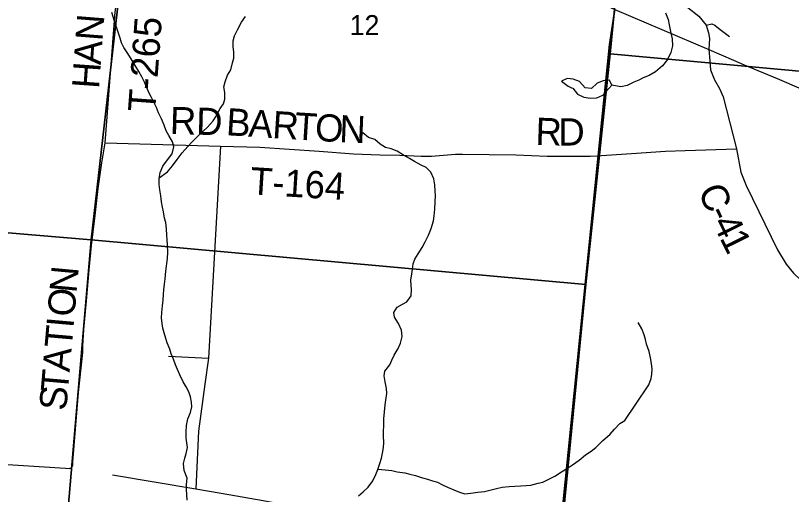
# Model space of a CAD drawing. Extents: x 1715311 to 2083412, y 146837 to 553079.
# Drawn here: x 1945674 to 1954235, y 358919 to 364200 of the extents above; entities that cross this region are included whole.
import ezdxf

# ---------------------------------------------------------------- set-up
doc = ezdxf.new("R2010")
doc.units = 0
for name, color, linetype in [('GM_X_County_Road', 7, 'Continuous'), ('GM_X_County_Road_Text', 7, 'Continuous'), ('GM_X_Minor_Lake', 7, 'Continuous'), ('GM_X_Minor_River', 7, 'Continuous'), ('GM_X_Section', 7, 'Continuous'), ('GM_X_Section_Text', 7, 'Continuous'), ('GM_X_Township', 7, 'Continuous'), ('GM_X_Township_Road', 7, 'Continuous'), ('GM_X_Township_Road_Text', 7, 'Continuous'), ('GM_X_US_Route', 7, 'Continuous')]:
    doc.layers.add(name, color=color, linetype=linetype)

msp = doc.modelspace()

# ---------------------------------------------------------------- linework, layer by layer
at = {"layer": 'GM_X_County_Road'}
for points in [[(1952813.1, 364486.5), (1952818.7, 364482.6), (1953091.2, 364287.3), (1953211.5, 364192), (1953293.2, 364094.3), (1953318.2, 364008), (1953329.5, 363946.7), (1953324, 363823.9)], [(1953324, 363823.9), (1953334.1, 363699.1), (1953343.2, 363599.2), (1953386.3, 363492.5), (1953440.8, 363394.8), (1953482.8, 363304), (1953627.9, 362731.6), (1953678, 362472.8), (1953734.7, 362326), (1954079.4, 361615.9), (1954175, 361456.6), (1954259.1, 361358.7), (1954329.7, 361290.4), (1954382, 361233.5), (1954689.1, 361040.1), (1955096.4, 360778.3), (1955455.9, 360546.2), (1955806.2, 360315.7)], [(1946417.7, 360533.8), (1946418.1, 360553.5), (1946427, 360738.8), (1946457.6, 361053.7), (1946485.5, 361395.9), (1946513.5, 361665.7), (1946551.3, 361993.1), (1946584.2, 362294.3), (1946627, 362573.9), (1946662, 362794.4)], [(1946662, 362794.4), (1947934.7, 362759.8)], [(1947934.7, 362759.8), (1947803.3, 360423.2), (1947763.6, 360133.5)], [(1946293.1, 359219.4), (1946298.6, 359225.6), (1946305, 359245.6), (1946307.6, 359280), (1946367.1, 360043.5), (1946414.8, 360486.1), (1946417.4, 360515.7), (1946417.7, 360533.8)], [(1947363.2, 360443.6), (1947803.3, 360423.2)], [(1947763.6, 360133.5), (1947693, 359617.9), (1947663.3, 358980.5)], [(1942815.9, 359469), (1943451.5, 359415.5), (1943919.6, 359375.6), (1944356.3, 359339.9), (1944823.6, 359304.2), (1945409.9, 359261.7), (1946226, 359207.4), (1946266.4, 359206.1), (1946285.9, 359211.2), (1946293.1, 359219.4)], [(1946742.1, 359137), (1947663.3, 358980.5)], [(1947663.3, 358980.5), (1947941.7, 358934.2), (1948406.3, 358852.2), (1948916.8, 358755.8), (1949065.2, 358731.2), (1949510.9, 358672.4), (1949870.5, 358621.8), (1950283.4, 358559.5), (1950700, 358500.4), (1950945.6, 358468.8), (1951113.3, 358447.1), (1951458.1, 358403.6), (1951679.1, 358378.6)]]:
    msp.add_lwpolyline(points, dxfattribs=at)
at = {"layer": 'GM_X_Minor_Lake'}
for points in [[(1952253.4, 363433.5), (1952227.5, 363487.5), (1952155.7, 363479.5), (1952089.9, 363453.4), (1952028.1, 363395.3), (1951958.4, 363401.3), (1951896.5, 363471.3), (1951826.7, 363499.3), (1951760.9, 363505.3), (1951699.1, 363475.2), (1951770.9, 363421.2), (1951808.5, 363403.8)], [(1951808.5, 363403.8), (1951822.8, 363397.2), (1951872.6, 363333.2), (1951942.4, 363299.2), (1952018.2, 363287.2), (1952088, 363293.3), (1952153.8, 363323.3), (1952253.4, 363433.5)]]:
    msp.add_lwpolyline(points, dxfattribs=at)
at = {"layer": 'GM_X_Minor_River'}
for points in [[(1947330.7, 361916.8), (1947319, 361966.8), (1947305.3, 362035), (1947295.5, 362087), (1947283.8, 362147.1), (1947276.1, 362213.2), (1947264.4, 362279.3), (1947258.7, 362337.4), (1947257, 362403.5), (1947269.2, 362467.5), (1947299.5, 362539.4), (1947349.7, 362607.2), (1947401.8, 362675), (1947420.1, 362753), (1947404.4, 362807.1), (1947364.8, 362877.3), (1947335.1, 362927.5), (1947313.4, 362991.7), (1947283.8, 363059.8), (1947252.1, 363126), (1947228.4, 363184.2), (1947198.8, 363244.4), (1947175, 363294.5), (1947147.3, 363344.7), (1947125.6, 363396.8), (1947099.9, 363459), (1947066.3, 363523.2), (1947032.6, 363581.4), (1946995, 363649.6), (1946959.3, 363703.8), (1946911.7, 363780.1), (1946870.1, 363846.3), (1946844.4, 363898.5), (1946826.7, 363950.6), (1946807, 364016.7), (1946787.3, 364072.8), (1946767.6, 364137), (1946737.3, 364231.5)], [(1952845.1, 364228.1), (1952873.3, 364156.5), (1952885, 364096.4), (1952904.6, 364006.2), (1952918.3, 363942.1), (1952922, 363866), (1952903.7, 363792.1), (1952865.4, 363716.2), (1952811.2, 363644.3), (1952733.2, 363580.6), (1952663.1, 363538.9), (1952599.2, 363513.2), (1952549.2, 363487.4), (1952497.2, 363463.6), (1952421.2, 363429.9), (1952353.3, 363414.1), (1952253.4, 363433.5)], [(1947258.1, 362409.2), (1947351.1, 362477.1), (1947405.2, 362542.9), (1947457.4, 362610.7), (1947513.6, 362686.5), (1947573.8, 362756.3), (1947621.9, 362808.2), (1947692, 362875.9), (1947742.1, 362919.7), (1947792.2, 362967.5), (1947854.4, 363039.3), (1947886.5, 363091.2), (1947932.8, 363173.1), (1947966.9, 363225), (1947983.1, 363276.9), (1947981.4, 363351), (1947973.7, 363415.1), (1947985.9, 363467.1), (1948014.2, 363541), (1948050.3, 363600.9), (1948068.6, 363678.9), (1948082.8, 363730.8), (1948083.1, 363798.9), (1948073.4, 363853), (1948075.7, 363919), (1948089.9, 363975), (1948126.1, 364050.9), (1948166.3, 364124.8), (1948212.5, 364190.6)], [(1949768.8, 360032.6), (1949767.1, 360086.7), (1949751.4, 360160.8), (1949741.7, 360228.9), (1949747.9, 360278.9), (1949804.1, 360346.7), (1949826.3, 360398.7), (1949850.5, 360456.6), (1949894.7, 360528.5), (1949920.9, 360588.4), (1949939.2, 360660.4), (1949933.5, 360730.5), (1949897.9, 360802.7), (1949856.3, 360872.9), (1949848.5, 360925), (1949884.7, 360982.9), (1949942.7, 361016.6), (1949992.7, 361042.5), (1950038.9, 361110.3), (1950043.2, 361178.3), (1950037.4, 361228.4), (1950035.6, 361282.5), (1950045.9, 361352.5), (1950052.1, 361404.5), (1950062.3, 361460.5), (1950080.5, 361512.5), (1950114.7, 361572.3), (1950158.9, 361642.2), (1950193.1, 361704.1), (1950229.3, 361778), (1950259.6, 361851.9), (1950283.9, 361935.9), (1950292.1, 361991.9), (1950298.4, 362063.9), (1950302.7, 362150), (1950307, 362210), (1950305.2, 362264.1), (1950299.5, 362332.1), (1950287.9, 362400.2), (1950256.3, 362474.4), (1950204.6, 362524.7), (1950150.8, 362549), (1950075.2, 362589.3), (1950021.5, 362623.6), (1949953.8, 362661.9), (1949886.1, 362704.2), (1949818.4, 362730.5), (1949756.6, 362742.8), (1949696.9, 362781.1), (1949637.3, 362833.4), (1949567.5, 362855.7), (1949505.9, 362906)], [(1947566.9, 358857.3), (1947563.2, 358919.4), (1947559.4, 358975.5), (1947559.6, 359027.5), (1947565.9, 359099.5), (1947534.4, 359183.7), (1947526.7, 359259.8), (1947542.9, 359317.8), (1947555.1, 359369.8), (1947569.4, 359437.8), (1947565.6, 359489.8), (1947555.9, 359539.9), (1947556.2, 359606), (1947560.5, 359678), (1947574.8, 359752), (1947605, 359821.9), (1947617.2, 359883.9), (1947615.5, 359936), (1947603.7, 359994.1), (1947586, 360050.2), (1947558.3, 360106.3), (1947524.6, 360160.5), (1947487.1, 360238.8), (1947459.4, 360296.9), (1947437.7, 360349.1), (1947416, 360411.2), (1947392.3, 360471.4), (1947374.6, 360521.5), (1947346.9, 360591.6), (1947319.3, 360673.8), (1947299.7, 360752), (1947290, 360804.1), (1947284.3, 360866.1), (1947286.5, 360926.2), (1947294.8, 360998.2), (1947301.1, 361062.2), (1947305.3, 361122.2), (1947311.5, 361174.2), (1947317.8, 361236.3), (1947324, 361296.3), (1947332.4, 361380.3), (1947348.9, 361520.4), (1947353.2, 361590.4), (1947351.6, 361670.5), (1947345.8, 361726.5), (1947342.1, 361778.6), (1947338.4, 361846.7), (1947330.7, 361916.8)], [(1949670.9, 359198.4), (1949753.2, 359190), (1949825, 359183.7), (1949884.8, 359167.5), (1949968.6, 359157.1), (1950022.4, 359142.8), (1950086.2, 359126.6), (1950163.9, 359102.2), (1950219.7, 359086), (1950273.5, 359069.7), (1950331.3, 359053.5), (1950383, 359025.2), (1950438.8, 358998.9), (1950508.5, 358970.6), (1950572.2, 358946.3), (1950630, 358926.1), (1950697.8, 358931.8), (1950775.7, 358945.5), (1950849.6, 358953.1), (1950907.5, 358964.9), (1950981.4, 358984.6), (1951043.3, 359000.3), (1951119.2, 359006), (1951181, 359009.8), (1951248.9, 359015.5), (1951308.8, 359019.2), (1951360.7, 359021), (1951438.6, 359042.7), (1951490.5, 359054.5), (1951550.5, 359084.2), (1951622.5, 359121.9), (1951696.5, 359169.7), (1951762.5, 359207.4), (1951820.5, 359245.2), (1951892.6, 359296.9), (1951962.7, 359354.6), (1952024.7, 359396.4), (1952076.8, 359438.2), (1952150.9, 359512), (1952235, 359585.6), (1952283.2, 359637.5), (1952341.3, 359703.3), (1952395.3, 359735.1), (1952433.4, 359789), (1952479.6, 359858.8), (1952517.8, 359914.7), (1952568, 359990.5), (1952610.2, 360050.4), (1952660.4, 360126.2), (1952686.6, 360196.2), (1952692.8, 360246.2), (1952699.1, 360302.2), (1952691.3, 360362.3), (1952679.6, 360424.4), (1952664, 360496.5), (1952636.4, 360574.7), (1952624.6, 360626.8), (1952610.9, 360680.9), (1952583.2, 360745), (1952543.6, 360815.3)], [(1949458.7, 358903.1), (1949508.7, 358948.9), (1949564.8, 359000.7), (1949615, 359070.6), (1949647.3, 359140.5), (1949669.4, 359194.4), (1949693.7, 359260.4), (1949709.9, 359318.3), (1949722.1, 359374.3), (1949734.3, 359438.3), (1949738.6, 359492.3), (1949734.9, 359562.4), (1949735.1, 359614.5), (1949737.4, 359680.5), (1949737.7, 359754.6), (1949744, 359830.6), (1949752.3, 359908.6), (1949758.5, 359958.6), (1949768.8, 360032.6)]]:
    msp.add_lwpolyline(points, dxfattribs=at)
at = {"layer": 'GM_X_Section'}
for points in [[(1952754.9, 369183.8), (1959375.5, 368573.3), (1958974.7, 363158.1), (1952234.1, 363778.4), (1952509.1, 366607.6)], [(1947118.7, 367081.4), (1946509.9, 361725.8), (1941225.5, 362171.3), (1941670.2, 367521.1)], [(1947118.7, 367081.4), (1952509.1, 366607.6), (1952234.1, 363778.4), (1951966.4, 361232.3), (1946509.9, 361725.8)], [(1952234.1, 363778.4), (1958974.7, 363158.1), (1958529.2, 357783.6), (1951688.6, 358412.1), (1951966.4, 361232.3)], [(1941225.5, 362171.3), (1946509.9, 361725.8), (1946054.5, 356453.4), (1940710.1, 357057)], [(1946509.9, 361725.8), (1951966.4, 361232.3), (1951688.6, 358412.1), (1951386.6, 355501.9), (1946054.5, 356453.4)]]:
    msp.add_lwpolyline(points, close=True, dxfattribs=at)
at = {"layer": 'GM_X_Township'}
for points in [[(1967018.4, 346390), (1960705.7, 346899.9), (1959376.9, 347006.9), (1957730.9, 347103.1), (1954890.1, 347384.2), (1950619.5, 347730.7), (1950868.7, 350176.4), (1950967.1, 351172.6), (1951154.1, 353065.4), (1951377.5, 355526.7), (1951408.1, 355623.4), (1951671.7, 358398.8), (1952101.7, 362654.2), (1952228.9, 363880.2), (1952285.1, 364266.3), (1952337.8, 364791.1), (1952480, 366566.3), (1953005.9, 371824), (1953047.4, 372547.1), (1953115.7, 373282.7), (1953173.7, 373906.9), (1953358.5, 375895.1), (1953708.9, 379666.7)], [(1952285.1, 364266.3), (1952228.9, 363880.2), (1952101.7, 362654.2), (1951671.7, 358398.8), (1951408.1, 355623.4), (1951377.5, 355526.7), (1951154.1, 353065.4), (1950967.1, 351172.6), (1950868.7, 350176.4), (1950619.5, 347730.7), (1950491.7, 346400.3), (1950342.6, 344848.7), (1950219.2, 343469.8), (1950123.7, 342403.1), (1949931.4, 340559.6), (1949822.6, 339497.5), (1949613.9, 339519.7), (1944440.4, 340068.4), (1943322.9, 340193.4), (1939406.5, 340631.2), (1938947.9, 340681.2), (1938231.9, 340743.6)]]:
    msp.add_lwpolyline(points, dxfattribs=at)
at = {"layer": 'GM_X_Township_Road'}
for points in [[(1946662, 362794.4), (1946772.1, 364236.8), (1946985, 365727.1), (1947078.8, 366428.4), (1947210.3, 367799.7), (1947319.1, 368644), (1947402.9, 369087), (1947408, 369148.5), (1947384.1, 369187.9), (1947360.2, 369206.7), (1947326, 369211.8), (1947281.5, 369206.7), (1947249.1, 369210.1), (1947223.4, 369228.9), (1947208, 369290.5)], [(1953293.2, 364094.3), (1953356.8, 364107.9), (1953388.5, 364092), (1953449.9, 364044.4), (1953549.8, 363967.1)], [(1947934.7, 362759.8), (1948367.6, 362747), (1949025.6, 362704), (1949401.9, 362675.7), (1949693.9, 362665.5), (1949914.7, 362661.1), (1950150.3, 362650.7), (1950262.9, 362649.2), (1950527, 362672.8), (1950604.1, 362671.2), (1951195.1, 362664.6), (1951538.1, 362648.2), (1952015, 362648), (1952101.7, 362654.2), (1952140.7, 362656.8)], [(1952140.7, 362656.8), (1952469.9, 362678.3), (1952844.3, 362703.5), (1953060.2, 362712.4), (1953627.9, 362731.6)]]:
    msp.add_lwpolyline(points, dxfattribs=at)
at = {"layer": 'GM_X_US_Route'}
for points in [[(1947344.6, 369589.2), (1947475.3, 369355.2), (1947671.3, 369066.5), (1947941.4, 368724.4), (1950179.8, 365894.3), (1950683.3, 365335.3), (1951182, 364922.3), (1951987.3, 364407.7), (1952285.1, 364266.4), (1953324, 363823.9), (1953596.2, 363706.8)], [(1953596.2, 363706.8), (1953714, 363656.2), (1954078.7, 363506.1), (1954632.7, 363267.6), (1955016, 363103.5), (1955386.9, 362886.7), (1955795.3, 362611.6), (1956241.2, 362240.6), (1956852.8, 361715.4), (1957096, 361506.1), (1957116.1, 361487.1)]]:
    msp.add_lwpolyline(points, dxfattribs=at)

# ---------------------------------------------------------------- texts
at = {"layer": 'GM_X_County_Road_Text'}
for s, rotation, p in [('RD', 358.51932, (1947374.5, 362893.8)), ('C', 292.75888, (1953200.5, 362270.9)), ('-', 295.62145, (1953302.5, 362028.7)), ('4', 296.18388, (1953357.2, 361914.8)), ('1', 296.36592, (1953439.2, 361748)), ('N', 84.67035, (1946345.9, 361134.1)), ('O', 85.02027, (1946323, 360871.5)), ('T', 85.01818, (1946292.9, 360525.2)), ('I', 85.0198, (1946312.4, 360748.8)), ('A', 85.02125, (1946270, 360262.2)), ('T', 85.02151, (1946250.5, 360038.7)), ('S', 85.01893, (1946232.9, 359837))]:
    msp.add_text(s, height=300, rotation=rotation, dxfattribs=at).set_placement(p)
at = {"layer": 'GM_X_Section_Text'}
msp.add_text('12', height=221, rotation=0.00001, dxfattribs=at).set_placement((1949360.2, 363983.4))
at = {"layer": 'GM_X_Township_Road_Text'}
for s, rotation, p in [('N', 85.42331, (1946632.5, 363913)), ('T-265', 85.79478, (1947213.1, 363129.3)), ('A', 85.89101, (1946613.7, 363650.3)), ('H', 85.89465, (1946594.8, 363387)), ('B', 356.44217, (1947991.7, 362880.6)), ('A', 356.43866, (1948237.6, 362865.4)), ('R', 356.44091, (1948501.1, 362849)), ('T', 356.44062, (1948747, 362833.7)), ('O', 356.47768, (1948971.2, 362819.7)), ('N', 357.74816, (1949241.9, 362803.1)), ('R', 358.16132, (1951407.1, 362774.7)), ('D', 359.919, (1951663.3, 362766.6)), ('T-164', 356.45814, (1948255.5, 362229.7))]:
    msp.add_text(s, height=300, rotation=rotation, dxfattribs=at).set_placement(p)

doc.saveas('drawing.dxf')
